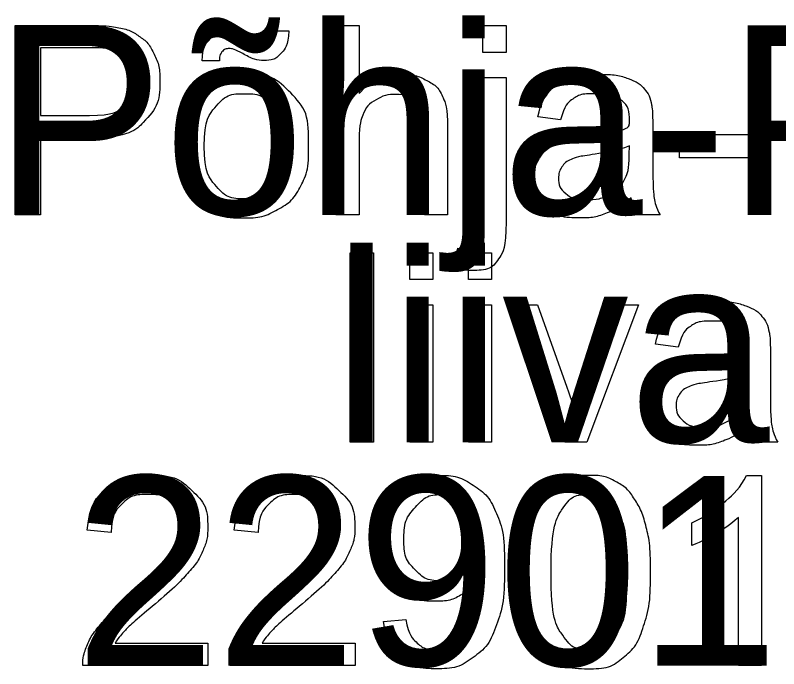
# Model space of a CAD drawing. Extents: x 700746 to 706058, y 6570320 to 6580460.
# Drawn here: x 704894.81 to 704917.79, y 6576522.19 to 6576541.85 of the extents above; entities that cross this region are included whole.
import ezdxf

# ---------------------------------------------------------------- set-up
doc = ezdxf.new("R2010")
doc.units = 0
doc.layers.add('kataster', color=7, linetype='Continuous')
doc.layers.add('Kataster tekst', color=7, linetype='Continuous')

msp = doc.modelspace()

# ---------------------------------------------------------------- linework, layer by layer
at = {"layer": 'kataster'}
for points in [[(704894.81, 6576535.849), (704894.81, 6576541.549), (704896.961, 6576541.549)], [(704904.464, 6576535.849), (704904.464, 6576541.549), (704905.163, 6576541.549), (704905.163, 6576539.503)], [(704908.886, 6576540.737), (704908.886, 6576541.549), (704909.585, 6576541.549), (704909.585, 6576540.737), (704908.886, 6576540.737)], [(704902.539, 6576541.38), (704903.043, 6576541.38)], [(704897.024, 6576540.876), (704895.566, 6576540.876), (704895.566, 6576538.838)], [(704900.958, 6576540.481), (704900.441, 6576540.481)], [(704908.886, 6576535.641), (704908.886, 6576539.981), (704909.585, 6576539.981), (704909.585, 6576535.627)], [(704895.566, 6576538.838), (704897.04, 6576538.838)], [(704911.228, 6576538.708), (704910.542, 6576538.799)], [(704907.826, 6576538.466), (704907.826, 6576535.849), (704907.127, 6576535.849), (704907.127, 6576538.465)], [(704914, 6576538.513), (704914, 6576537.58)], [(704914.808, 6576537.561), (704914.808, 6576538.265), (704916.963, 6576538.265), (704916.963, 6576537.561), (704914.808, 6576537.561)], [(704897.028, 6576538.165), (704895.566, 6576538.165), (704895.566, 6576535.849), (704894.81, 6576535.849)], [(704905.163, 6576538.108), (704905.163, 6576535.849), (704904.464, 6576535.849)], [(704913.292, 6576537.665), (704913.296, 6576537.922)], [(704914.221, 6576535.849), (704913.491, 6576535.849)], [(704907.999, 6576534.25), (704908.129, 6576534.844)], [(704904.894, 6576529.009), (704904.894, 6576534.709), (704905.593, 6576534.709), (704905.593, 6576529.009), (704904.894, 6576529.009)], [(704906.684, 6576533.906), (704906.684, 6576534.709), (704907.383, 6576534.709), (704907.383, 6576533.906), (704906.684, 6576533.906)], [(704908.452, 6576533.906), (704908.452, 6576534.709), (704909.151, 6576534.709), (704909.151, 6576533.906), (704908.452, 6576533.906)], [(704906.684, 6576529.009), (704906.684, 6576533.141), (704907.383, 6576533.141), (704907.383, 6576529.009), (704906.684, 6576529.009)], [(704908.452, 6576529.009), (704908.452, 6576533.141), (704909.151, 6576533.141), (704909.151, 6576529.009), (704908.452, 6576529.009)], [(704911.355, 6576529.009), (704909.79, 6576533.141), (704910.529, 6576533.141), (704911.414, 6576530.667)], [(704911.938, 6576530.62), (704912.855, 6576533.141), (704913.574, 6576533.141), (704912.012, 6576529.009), (704911.355, 6576529.009)], [(704914.769, 6576531.868), (704914.082, 6576531.959)], [(704917.541, 6576531.673), (704917.541, 6576530.74)], [(704916.833, 6576530.825), (704916.837, 6576531.082)], [(704917.762, 6576529.009), (704917.032, 6576529.009)], [(704916.826, 6576528.011), (704917.277, 6576528.011), (704917.277, 6576522.289)], [(704917.277, 6576522.289), (704916.577, 6576522.289), (704916.577, 6576526.748)], [(704915.178, 6576525.904), (704915.178, 6576526.581)], [(704897.696, 6576526.291), (704896.975, 6576526.364)], [(704902.123, 6576526.291), (704901.402, 6576526.364)], [(704905.894, 6576523.61), (704906.568, 6576523.671)], [(704900.611, 6576522.963), (704900.611, 6576522.289), (704896.845, 6576522.289)], [(704897.817, 6576522.963), (704900.611, 6576522.963)], [(704905.038, 6576522.963), (704905.038, 6576522.289), (704901.272, 6576522.289)], [(704902.245, 6576522.963), (704905.038, 6576522.963)]]:
    msp.add_lwpolyline(points, dxfattribs=at)
for points, degree in [([(704896.961, 6576541.549), (704897.529, 6576541.549), (704897.829, 6576541.495), (704898.249, 6576541.425), (704898.533, 6576541.228), (704898.817, 6576541.032), (704898.99, 6576540.678), (704899.163, 6576540.324), (704899.163, 6576539.9), (704899.163, 6576539.173), (704898.7, 6576538.669), (704898.238, 6576538.165), (704897.028, 6576538.165)], 3), ([(704900.441, 6576540.481), (704900.437, 6576540.883), (704900.662, 6576541.123), (704900.884, 6576541.363), (704901.23, 6576541.363), (704901.472, 6576541.363), (704901.889, 6576541.156), (704902.118, 6576541.041), (704902.255, 6576541.041), (704902.379, 6576541.041), (704902.445, 6576541.109), (704902.512, 6576541.177), (704902.539, 6576541.38)], 3), ([(704903.043, 6576541.38), (704903.031, 6576540.937), (704902.819, 6576540.715), (704902.608, 6576540.494), (704902.281, 6576540.494), (704902.036, 6576540.494), (704901.635, 6576540.711), (704901.374, 6576540.85), (704901.254, 6576540.85), (704901.121, 6576540.85), (704901.039, 6576540.757), (704900.954, 6576540.663), (704900.958, 6576540.481)], 3), ([(704897.04, 6576538.838), (704897.771, 6576538.838), (704898.078, 6576539.111), (704898.386, 6576539.383), (704898.386, 6576539.877), (704898.386, 6576540.234), (704898.205, 6576540.489), (704898.024, 6576540.744), (704897.728, 6576540.825), (704897.538, 6576540.876), (704897.024, 6576540.876)], 3), ([(704899.776, 6576537.915), (704899.776, 6576539.062), (704900.413, 6576539.614), (704900.946, 6576540.072), (704901.711, 6576540.072), (704902.562, 6576540.072), (704903.102, 6576539.515), (704903.642, 6576538.957), (704903.642, 6576537.974), (704903.642, 6576537.177), (704903.403, 6576536.72), (704903.165, 6576536.263), (704902.708, 6576536.011), (704902.251, 6576535.758), (704901.711, 6576535.758), (704900.845, 6576535.758), (704900.31, 6576536.314), (704899.776, 6576536.87), (704899.776, 6576537.915)], 3), ([(704905.163, 6576539.503), (704905.653, 6576540.072), (704906.399, 6576540.072), (704906.858, 6576540.072), (704907.196, 6576539.891), (704907.535, 6576539.711), (704907.68, 6576539.392), (704907.826, 6576539.073), (704907.826, 6576538.466)], 3), ([(704910.542, 6576538.799), (704910.635, 6576539.239), (704910.849, 6576539.51), (704911.062, 6576539.78), (704911.466, 6576539.926), (704911.87, 6576540.072), (704912.403, 6576540.072), (704912.931, 6576540.072), (704913.262, 6576539.948), (704913.592, 6576539.823), (704913.747, 6576539.635), (704913.903, 6576539.446), (704913.965, 6576539.158), (704914, 6576538.979), (704914, 6576538.513)], 3), ([(704900.497, 6576537.915), (704900.497, 6576537.121), (704900.842, 6576536.727), (704901.187, 6576536.332), (704901.711, 6576536.332), (704902.231, 6576536.332), (704902.576, 6576536.728), (704902.921, 6576537.125), (704902.921, 6576537.938), (704902.921, 6576538.705), (704902.574, 6576539.1), (704902.227, 6576539.494), (704901.711, 6576539.494), (704901.187, 6576539.494), (704900.842, 6576539.102), (704900.497, 6576538.709), (704900.497, 6576537.915)], 3), ([(704907.127, 6576538.465), (704907.127, 6576538.99), (704906.899, 6576539.229), (704906.672, 6576539.468), (704906.256, 6576539.468), (704905.945, 6576539.468), (704905.671, 6576539.307), (704905.396, 6576539.146), (704905.28, 6576538.87), (704905.163, 6576538.594), (704905.163, 6576538.108)], 3), ([(704913.352, 6576536.358), (704912.962, 6576536.029), (704912.602, 6576535.894), (704912.243, 6576535.758), (704911.831, 6576535.758), (704911.151, 6576535.758), (704910.785, 6576536.09), (704910.42, 6576536.422), (704910.42, 6576536.939), (704910.42, 6576537.242), (704910.558, 6576537.492), (704910.696, 6576537.743), (704910.919, 6576537.894), (704911.143, 6576538.046), (704911.423, 6576538.123), (704911.629, 6576538.178), (704912.044, 6576538.228), (704912.892, 6576538.329), (704913.292, 6576538.469), (704913.296, 6576538.613), (704913.296, 6576538.652), (704913.296, 6576539.081), (704913.098, 6576539.257), (704912.83, 6576539.494), (704912.303, 6576539.494), (704911.81, 6576539.494), (704911.575, 6576539.321), (704911.341, 6576539.148), (704911.228, 6576538.708)], 3), ([(704913.296, 6576537.922), (704912.915, 6576537.766), (704912.152, 6576537.658), (704911.72, 6576537.595), (704911.541, 6576537.518), (704911.362, 6576537.44), (704911.264, 6576537.29), (704911.167, 6576537.141), (704911.167, 6576536.958), (704911.167, 6576536.679), (704911.379, 6576536.492), (704911.591, 6576536.306), (704911.999, 6576536.306), (704912.403, 6576536.306), (704912.717, 6576536.482), (704913.032, 6576536.659), (704913.179, 6576536.966), (704913.292, 6576537.203), (704913.292, 6576537.665)], 3), ([(704914, 6576537.58), (704914, 6576536.605), (704914.044, 6576536.346), (704914.089, 6576536.087), (704914.221, 6576535.849)], 3), ([(704913.491, 6576535.849), (704913.383, 6576536.067), (704913.352, 6576536.358)], 2), ([(704909.585, 6576535.627), (704909.585, 6576534.865), (704909.387, 6576534.566), (704909.135, 6576534.177), (704908.548, 6576534.177), (704908.264, 6576534.177), (704907.999, 6576534.25)], 3), ([(704908.129, 6576534.844), (704908.339, 6576534.789), (704908.46, 6576534.789), (704908.675, 6576534.789), (704908.781, 6576534.931), (704908.886, 6576535.073), (704908.886, 6576535.641)], 3), ([(704914.082, 6576531.959), (704914.176, 6576532.399), (704914.389, 6576532.67), (704914.603, 6576532.94), (704915.007, 6576533.086), (704915.411, 6576533.232), (704915.944, 6576533.232), (704916.472, 6576533.232), (704916.802, 6576533.108), (704917.133, 6576532.983), (704917.288, 6576532.795), (704917.443, 6576532.606), (704917.506, 6576532.318), (704917.541, 6576532.139), (704917.541, 6576531.673)], 3), ([(704916.893, 6576529.518), (704916.503, 6576529.189), (704916.143, 6576529.054), (704915.784, 6576528.918), (704915.372, 6576528.918), (704914.691, 6576528.918), (704914.326, 6576529.25), (704913.961, 6576529.582), (704913.961, 6576530.099), (704913.961, 6576530.402), (704914.099, 6576530.652), (704914.237, 6576530.903), (704914.46, 6576531.054), (704914.684, 6576531.206), (704914.963, 6576531.283), (704915.169, 6576531.338), (704915.585, 6576531.388), (704916.433, 6576531.489), (704916.833, 6576531.629), (704916.837, 6576531.773), (704916.837, 6576531.812), (704916.837, 6576532.241), (704916.639, 6576532.417), (704916.371, 6576532.654), (704915.843, 6576532.654), (704915.351, 6576532.654), (704915.116, 6576532.481), (704914.881, 6576532.308), (704914.769, 6576531.868)], 3), ([(704916.837, 6576531.082), (704916.455, 6576530.926), (704915.693, 6576530.818), (704915.261, 6576530.755), (704915.082, 6576530.678), (704914.903, 6576530.6), (704914.805, 6576530.45), (704914.708, 6576530.301), (704914.708, 6576530.118), (704914.708, 6576529.839), (704914.92, 6576529.652), (704915.131, 6576529.466), (704915.539, 6576529.466), (704915.943, 6576529.466), (704916.258, 6576529.642), (704916.573, 6576529.819), (704916.72, 6576530.126), (704916.833, 6576530.363), (704916.833, 6576530.825)], 3), ([(704911.414, 6576530.667), (704911.557, 6576530.266), (704911.678, 6576529.834), (704911.771, 6576530.161), (704911.938, 6576530.62)], 3), ([(704917.541, 6576530.74), (704917.541, 6576529.765), (704917.585, 6576529.506), (704917.63, 6576529.247), (704917.762, 6576529.009)], 3), ([(704917.032, 6576529.009), (704916.924, 6576529.227), (704916.893, 6576529.518)], 2), ([(704896.975, 6576526.364), (704897.049, 6576527.168), (704897.531, 6576527.59), (704898.013, 6576528.011), (704898.826, 6576528.011), (704899.646, 6576528.011), (704900.124, 6576527.556), (704900.603, 6576527.102), (704900.603, 6576526.429), (704900.603, 6576526.087), (704900.463, 6576525.757), (704900.323, 6576525.427), (704899.999, 6576525.062), (704899.674, 6576524.696), (704898.921, 6576524.059), (704898.292, 6576523.53), (704898.113, 6576523.342), (704897.934, 6576523.153), (704897.817, 6576522.963)], 3), ([(704901.402, 6576526.364), (704901.476, 6576527.168), (704901.958, 6576527.59), (704902.44, 6576528.011), (704903.253, 6576528.011), (704904.073, 6576528.011), (704904.551, 6576527.556), (704905.03, 6576527.102), (704905.03, 6576526.429), (704905.03, 6576526.087), (704904.89, 6576525.757), (704904.75, 6576525.427), (704904.426, 6576525.062), (704904.101, 6576524.696), (704903.348, 6576524.059), (704902.719, 6576523.53), (704902.54, 6576523.342), (704902.361, 6576523.153), (704902.245, 6576522.963)], 3), ([(704906.568, 6576523.671), (704906.653, 6576523.196), (704906.894, 6576522.981), (704907.134, 6576522.767), (704907.511, 6576522.767), (704907.833, 6576522.767), (704908.077, 6576522.915), (704908.321, 6576523.063), (704908.475, 6576523.31), (704908.63, 6576523.557), (704908.734, 6576523.977), (704908.839, 6576524.397), (704908.839, 6576524.833), (704908.839, 6576524.88), (704908.835, 6576524.973), (704908.626, 6576524.639), (704908.262, 6576524.431), (704907.899, 6576524.223), (704907.476, 6576524.223), (704906.769, 6576524.223), (704906.279, 6576524.735), (704905.79, 6576525.248), (704905.79, 6576526.088), (704905.79, 6576526.954), (704906.301, 6576527.483), (704906.812, 6576528.011), (704907.581, 6576528.011), (704908.136, 6576528.011), (704908.597, 6576527.712), (704909.057, 6576527.413), (704909.296, 6576526.859), (704909.535, 6576526.305), (704909.535, 6576525.256), (704909.535, 6576524.164), (704909.298, 6576523.517), (704909.061, 6576522.87), (704908.593, 6576522.532), (704908.124, 6576522.194), (704907.495, 6576522.194), (704906.827, 6576522.194), (704906.403, 6576522.565), (704905.98, 6576522.937), (704905.894, 6576523.61)], 3), ([(704910.217, 6576525.1), (704910.217, 6576526.111), (704910.425, 6576526.728), (704910.633, 6576527.345), (704911.043, 6576527.678), (704911.453, 6576528.011), (704912.074, 6576528.011), (704912.533, 6576528.011), (704912.88, 6576527.826), (704913.227, 6576527.642), (704913.451, 6576527.294), (704913.675, 6576526.946), (704913.803, 6576526.447), (704913.931, 6576525.948), (704913.931, 6576525.1), (704913.931, 6576524.098), (704913.726, 6576523.481), (704913.52, 6576522.864), (704913.11, 6576522.529), (704912.7, 6576522.194), (704912.074, 6576522.194), (704911.25, 6576522.194), (704910.78, 6576522.782), (704910.217, 6576523.495), (704910.217, 6576525.1)], 3), ([(704915.178, 6576526.581), (704915.765, 6576526.857), (704916.204, 6576527.249), (704916.643, 6576527.642), (704916.826, 6576528.011)], 3), ([(704896.845, 6576522.289), (704896.837, 6576522.542), (704896.926, 6576522.776), (704897.07, 6576523.161), (704897.387, 6576523.534), (704897.705, 6576523.907), (704898.302, 6576524.396), (704899.23, 6576525.159), (704899.556, 6576525.604), (704899.881, 6576526.049), (704899.881, 6576526.446), (704899.881, 6576526.862), (704899.584, 6576527.148), (704899.287, 6576527.433), (704898.81, 6576527.433), (704898.305, 6576527.433), (704898.003, 6576527.13), (704897.7, 6576526.827), (704897.696, 6576526.291)], 3), ([(704901.272, 6576522.289), (704901.264, 6576522.542), (704901.353, 6576522.776), (704901.497, 6576523.161), (704901.814, 6576523.534), (704902.132, 6576523.907), (704902.73, 6576524.396), (704903.657, 6576525.159), (704903.983, 6576525.604), (704904.308, 6576526.049), (704904.308, 6576526.446), (704904.308, 6576526.862), (704904.011, 6576527.148), (704903.715, 6576527.433), (704903.237, 6576527.433), (704902.732, 6576527.433), (704902.43, 6576527.13), (704902.127, 6576526.827), (704902.123, 6576526.291)], 3), ([(704908.757, 6576526.123), (704908.757, 6576526.725), (704908.438, 6576527.079), (704908.119, 6576527.433), (704907.667, 6576527.433), (704907.199, 6576527.433), (704906.855, 6576527.052), (704906.511, 6576526.671), (704906.511, 6576526.064), (704906.511, 6576525.52), (704906.838, 6576525.18), (704907.164, 6576524.839), (704907.648, 6576524.839), (704908.133, 6576524.839), (704908.445, 6576525.18), (704908.757, 6576525.52), (704908.757, 6576526.123)], 3), ([(704910.938, 6576525.1), (704910.938, 6576523.694), (704911.266, 6576523.231), (704911.593, 6576522.767), (704912.074, 6576522.767), (704912.555, 6576522.767), (704912.883, 6576523.233), (704913.21, 6576523.698), (704913.21, 6576525.1), (704913.21, 6576526.508), (704912.883, 6576526.97), (704912.556, 6576527.433), (704912.066, 6576527.433), (704911.586, 6576527.433), (704911.298, 6576527.025), (704910.938, 6576526.504), (704910.938, 6576525.1)], 3), ([(704916.577, 6576526.748), (704916.325, 6576526.507), (704915.915, 6576526.266), (704915.505, 6576526.025), (704915.178, 6576525.904)], 3)]:
    msp.add_open_spline(points, degree=degree, dxfattribs=at)

# ---------------------------------------------------------------- texts
at = {"layer": 'Kataster tekst'}
for s, p in [('Põhja-Pannjärve ', (704894.198, 6576535.849)), ('liivakarjäär', (704904.385, 6576529.009)), ('22901:001:0139', (704896.606, 6576522.289))]:
    msp.add_text(s, height=5.7, dxfattribs=at).set_placement(p)

doc.saveas('drawing.dxf')
